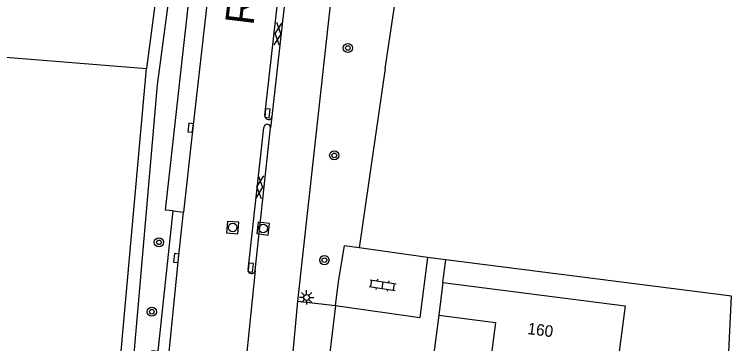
# Model space of a CAD drawing. Extents: x 131000 to 133014, y 396499 to 399001.
# Drawn here: x 132426.2 to 132488.7, y 397280.3 to 397309 of the extents above; entities that cross this region are included whole.
import ezdxf

# ---------------------------------------------------------------- set-up
doc = ezdxf.new("R2010")
doc.units = 0
for name, color, linetype in [('gg-afsc-hekwerk', 7, 'Continuous'), ('gg-afsc-muur', 7, 'Continuous'), ('gg-anno-huisnummerreeks BGT', 7, 'Continuous'), ('gg-anno-openbare ruimte label', 7, 'Continuous'), ('gg-bbg-bijgebouw', 7, 'Continuous'), ('gg-bbg-hoofdgebouw', 7, 'Continuous'), ('gg-bbg-tussenscheiding', 7, 'Continuous'), ('gg-knt-verharding', 7, 'Continuous'), ('gg-knt-verharding nz', 7, 'Continuous'), ('gt-grn-weggrens', 7, 'Continuous'), ('gt-symb-boom', 7, 'Continuous'), ('gt-symb-gesloten verharding', 7, 'Continuous'), ('gt-symb-klinker verharding', 7, 'Continuous'), ('gt-symb-kolk', 7, 'Continuous'), ('gt-symb-lichtmast', 7, 'Continuous'), ('gt-symb-rioolschacht', 7, 'Continuous')]:
    doc.layers.add(name, color=color, linetype=linetype)

# ---------------------------------------------------------------- blocks, each defined once
blk = doc.blocks.new('gt0-KOLK')
at = {"layer": 'gt-symb-kolk'}
blk.add_lwpolyline([(0, 0), (0.375, 0), (0.375, 0.4), (-0.375, 0.4), (-0.375, 0), (0, 0)], dxfattribs=at)
blk = doc.blocks.new('gt0-GESVH1')
at = {"layer": 'gt-symb-gesloten verharding'}
for p, q in [((-0.992, -0.261), (0.008, 0.239)), ((0.008, -0.261), (-0.992, 0.239)), ((0.008, 0.239), (1.008, -0.261)), ((1.008, 0.239), (0.008, -0.261))]:
    blk.add_line(p, q, dxfattribs=at)
blk = doc.blocks.new('gt0-BOOM')
at = {"layer": 'gt-symb-boom'}
for radius in [0.4, 0.2]:
    blk.add_circle((0, 0), radius, dxfattribs=at)
blk = doc.blocks.new('gt0-RS')
at = {"layer": 'gt-symb-rioolschacht'}
blk.add_lwpolyline([(-0.5, -0.5), (0.5, -0.5), (0.5, 0.5), (-0.5, 0.5)], close=True, dxfattribs=at)
blk.add_circle((0, 0), 0.375, dxfattribs=at)
blk = doc.blocks.new('gt0-KL1')
at = {"layer": 'gt-symb-klinker verharding'}
for p, q in [((-1.15, 0.3), (1.15, 0.3)), ((-1, -0.3), (-1, 0.3)), ((-0.5, 0.3), (-0.5, 0.45)), ((0, -0.3), (0, 0.3)), ((0.5, 0.3), (0.5, 0.45)), ((1, -0.3), (1, 0.3)), ((-1.15, -0.3), (1.15, -0.3)), ((-0.5, -0.45), (-0.5, -0.3)), ((0.5, -0.45), (0.5, -0.3))]:
    blk.add_line(p, q, dxfattribs=at)
blk = doc.blocks.new('gt0-LMAST')
at = {"layer": 'gt-symb-lichtmast'}
for p, q in [((-0.182, 0.173), (-0.447, 0.438)), ((-0.005, 0.246), (-0.005, 0.621)), ((0.172, 0.173), (0.437, 0.438)), ((-0.255, -0.004), (-0.63, -0.004)), ((-0.182, -0.181), (-0.447, -0.446)), ((-0.005, -0.254), (-0.005, -0.629)), ((0.437, -0.446), (0.172, -0.181)), ((0.245, -0.004), (0.62, -0.004))]:
    blk.add_line(p, q, dxfattribs=at)
blk.add_circle((-0.005, -0.004), 0.25, dxfattribs=at)

msp = doc.modelspace()

# ---------------------------------------------------------------- linework, layer by layer
at = {"layer": 'gg-afsc-hekwerk'}
for p, q in [((132458.528, 397304.279), (132460.308, 397316.498)), ((132458.528, 397304.279), (132456.249, 397288.637)), ((132456.249, 397288.637), (132454.966, 397288.816)), ((132462.193, 397287.807), (132456.249, 397288.637)), ((132463.785, 397287.585), (132462.193, 397287.807)), ((132463.547, 397285.627), (132463.785, 397287.585))]:
    msp.add_line(p, q, dxfattribs=at)
for points in [[(132434.791, 397257.646), (132438.708, 397302.839), (132442.191, 397328.989), (132441.049, 397329.141)], [(132486.883, 397247.373), (132488.679, 397284.418), (132463.785, 397287.585)]]:
    msp.add_lwpolyline(points, dxfattribs=at)
at = {"layer": 'gg-afsc-muur'}
msp.add_line((132463.177, 397282.776), (132462.362, 397276.499), dxfattribs=at)
at = {"layer": 'gg-bbg-bijgebouw'}
msp.add_lwpolyline([(132382.895, 397263.279), (132433.69, 397258.9), (132437.729, 397304.274)], dxfattribs=at)
at = {"layer": 'gg-bbg-hoofdgebouw'}
for p, q in [((132440.978, 397328.614), (132437.729, 397304.274)), ((132463.547, 397285.627), (132463.177, 397282.776))]:
    msp.add_line(p, q, dxfattribs=at)
for points in [[(132463.547, 397285.627), (132479.4, 397283.574), (132478.624, 397277.584)], [(132463.177, 397282.776), (132468.134, 397282.134), (132467.728, 397278.995)]]:
    msp.add_lwpolyline(points, dxfattribs=at)
at = {"layer": 'gg-bbg-tussenscheiding'}
msp.add_line((132406.726, 397306.746), (132437.729, 397304.274), dxfattribs=at)
at = {"layer": 'gg-knt-verharding'}
for p, q in [((132448.045, 397300.161), (132449.647, 397314.557)), ((132450.256, 397314.525), (132448.663, 397300.091)), ((132448.663, 397300.091), (132448.538, 397299.086)), ((132446.584, 397286.724), (132447.94, 397299.13)), ((132447.194, 397286.655), (132448.538, 397299.086)), ((132440.069, 397291.858), (132439.374, 397291.934)), ((132454.478, 397285.887), (132454.966, 397288.816)), ((132447.194, 397286.655), (132446.426, 397278.996)), ((132454.196, 397283.614), (132454.478, 397285.887)), ((132450.436, 397278.894), (132450.921, 397283.978)), ((132450.921, 397283.978), (132454.196, 397283.614)), ((132454.196, 397283.614), (132453.604, 397278.634))]:
    msp.add_line(p, q, dxfattribs=at)
for points in [[(132450.921, 397283.978), (132456.068, 397330.88), (132457.679, 397344.899), (132460.184, 397365.738)], [(132449.288, 397364.845), (132446.92, 397345.249), (132445.489, 397332.864), (132443.506, 397314.467), (132441.776, 397299.085), (132440.971, 397291.759)], [(132441.106, 397329.586), (132443.493, 397329.306), (132441.89, 397314.657), (132440.165, 397299.23), (132439.374, 397291.934)], [(132438.17, 397279.686), (132438.762, 397279.627), (132440.069, 397291.858)], [(132439.718, 397279.533), (132440.528, 397287.723), (132440.971, 397291.759)]]:
    msp.add_lwpolyline(points, dxfattribs=at)
for centre, radius, start, end in [((132448.355, 397300.137), 0.311, 175.60882, 351.46664), ((132448.239, 397299.107), 0.3, 355.98275, 175.60093), ((132446.889, 397286.693), 0.307, 174.1664, 352.92647)]:
    msp.add_arc(centre, radius, start, end, dxfattribs=at)
at = {"layer": 'gg-knt-verharding nz'}
for p in [(132462.193, 397287.807), (132454.196, 397283.614)]:
    msp.add_line(p, (132461.535, 397282.578), dxfattribs=at)
at = {"layer": 'gt-grn-weggrens'}
msp.add_line((132440.069, 397291.858), (132440.971, 397291.759), dxfattribs=at)

# ---------------------------------------------------------------- block references
at = {"layer": 'gt-symb-boom'}
for p in [(132455.268, 397306.06), (132454.082, 397296.698), (132438.818, 397289.121), (132453.228, 397287.564), (132438.204, 397283.071)]:
    msp.add_blockref('gt0-BOOM', p, dxfattribs=at)
at = {"layer": 'gt-symb-gesloten verharding'}
for p, rotation in [((132449.191, 397307.308), -96.66296362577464), ((132447.613, 397293.945), -95.5680240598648)]:
    msp.add_blockref('gt0-GESVH1', p, dxfattribs=dict(at, rotation=rotation))
at = {"layer": 'gt-symb-klinker verharding', "rotation": -8.45426172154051}
msp.add_blockref('gt0-KL1', (132458.303, 397285.386), dxfattribs=at)
at = {"layer": 'gt-symb-kolk'}
for p, rotation in [((132448.071, 397300.397), -96.28315443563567), ((132441.776, 397299.085), 83.73377044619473), ((132440.528, 397287.723), 84.3504289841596), ((132446.607, 397286.939), -96.10404125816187)]:
    msp.add_blockref('gt0-KOLK', p, dxfattribs=dict(at, rotation=rotation))
at = {"layer": 'gt-symb-lichtmast'}
msp.add_blockref('gt0-LMAST', (132451.682, 397284.315), dxfattribs=at)
at = {"layer": 'gt-symb-rioolschacht'}
for p, rotation in [((132445.24, 397290.406), 85.27388668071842), ((132447.898, 397290.317), -97.45332665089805)]:
    msp.add_blockref('gt0-RS', p, dxfattribs=dict(at, rotation=rotation))

# ---------------------------------------------------------------- texts
at = {"layer": 'gg-anno-huisnummerreeks BGT'}
msp.add_text('160', height=1, rotation=352.6, dxfattribs=at).set_placement((132470.862, 397281.131))
at = {"layer": 'gg-anno-openbare ruimte label'}
msp.add_text('Reitse Hoevenstraat', height=2.5, rotation=83.1, dxfattribs=at).set_placement((132447.054, 397307.981))

doc.saveas('drawing.dxf')
